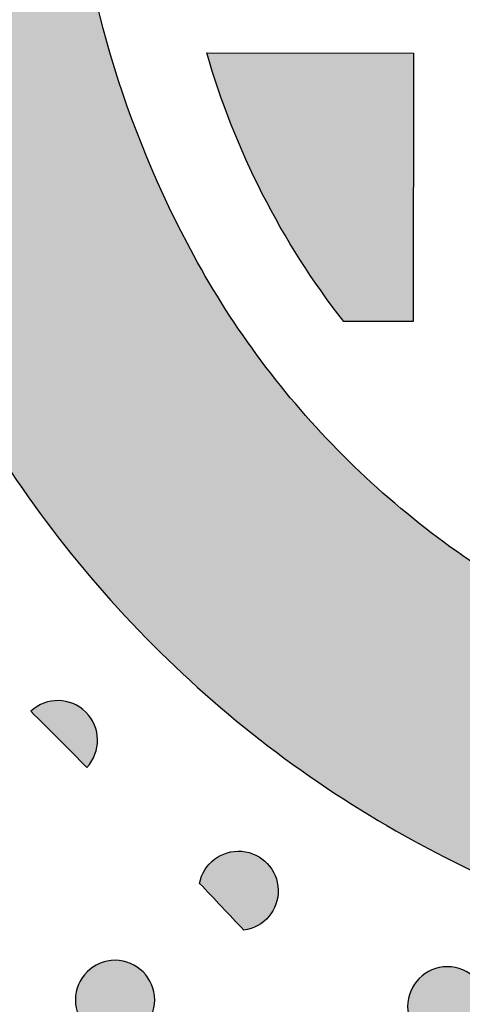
# Model space of a CAD drawing. Header units: millimetres. Extents: x -3873 to -97, y 912 to 4165.
# Tile 386 of 725: x -3047 to -3028, y 1728 to 1772. Entities that reach past the tile are written whole.
import ezdxf

# ---------------------------------------------------------------- set-up
doc = ezdxf.new("R2010")
doc.units = ezdxf.units.MM
doc.layers.add('pattern', color=7, linetype='Continuous', true_color=0x000000)

msp = doc.modelspace()

# ---------------------------------------------------------------- hatches: boundary and pattern name
at = {"layer": 'pattern'}
for points in [[(-3032.9, 1753.008), (-3033.389, 1753.506), (-3033.868, 1754.013), (-3034.34, 1754.529), (-3034.802, 1755.054), (-3035.255, 1755.587), (-3035.699, 1756.129), (-3036.133, 1756.679), (-3036.557, 1757.236), (-3036.971, 1757.801), (-3037.375, 1758.373), (-3037.769, 1758.952), (-3038.152, 1759.538), (-3038.524, 1760.13), (-3038.885, 1760.728), (-3039.235, 1761.332), (-3039.574, 1761.941), (-3040.139, 1763.011), (-3040.676, 1764.097), (-3041.186, 1765.2), (-3041.668, 1766.318), (-3042.12, 1767.449), (-3042.543, 1768.594), (-3042.935, 1769.75), (-3043.297, 1770.916), (-3043.628, 1772.092), (-3043.927, 1773.275), (-3044.195, 1774.466), (-3044.431, 1775.661), (-3044.635, 1776.861), (-3044.807, 1778.064), (-3044.947, 1779.268), (-3045.055, 1780.472), (-3045.139, 1781.726), (-3045.2, 1782.981), (-3045.238, 1784.24), (-3045.253, 1785.499), (-3045.245, 1786.76), (-3045.213, 1788.021), (-3045.158, 1789.281), (-3045.08, 1790.541), (-3044.978, 1791.799), (-3044.854, 1793.054), (-3044.706, 1794.307), (-3044.535, 1795.556), (-3044.341, 1796.801), (-3044.125, 1798.041), (-3043.886, 1799.275), (-3043.625, 1800.504), (-3042.854, 1803.749), (-3041.99, 1806.975), (-3041.033, 1810.178), (-3039.984, 1813.353), (-3038.845, 1816.497), (-3037.616, 1819.606), (-3036.3, 1822.675), (-3034.899, 1825.702), (-3050.644, 1819.193), (-3052.013, 1815.232), (-3053.253, 1811.227), (-3054.362, 1807.184), (-3055.338, 1803.109), (-3055.646, 1801.664), (-3055.927, 1800.213), (-3056.181, 1798.755), (-3056.409, 1797.292), (-3056.61, 1795.823), (-3056.784, 1794.351), (-3056.93, 1792.874), (-3057.049, 1791.396), (-3057.141, 1789.915), (-3057.206, 1788.433), (-3057.243, 1786.95), (-3057.253, 1785.468), (-3057.236, 1783.987), (-3057.191, 1782.508), (-3057.119, 1781.031), (-3057.02, 1779.558), (-3056.884, 1778.04), (-3056.707, 1776.522), (-3056.491, 1775.006), (-3056.234, 1773.494), (-3055.936, 1771.987), (-3055.599, 1770.487), (-3055.221, 1768.995), (-3054.804, 1767.513), (-3054.348, 1766.043), (-3053.854, 1764.586), (-3053.321, 1763.143), (-3052.751, 1761.717), (-3052.144, 1760.308), (-3051.501, 1758.918), (-3050.824, 1757.548), (-3050.112, 1756.2), (-3049.669, 1755.404), (-3049.212, 1754.615), (-3048.74, 1753.834), (-3048.253, 1753.061), (-3047.753, 1752.296), (-3047.239, 1751.539), (-3046.711, 1750.792), (-3046.17, 1750.054), (-3045.616, 1749.326), (-3045.049, 1748.608), (-3044.469, 1747.9), (-3043.878, 1747.204), (-3043.274, 1746.518), (-3042.658, 1745.844), (-3042.032, 1745.181), (-3041.394, 1744.531), (-3040.745, 1743.892), (-3040.083, 1743.264), (-3039.41, 1742.647), (-3038.726, 1742.042), (-3038.03, 1741.449), (-3037.324, 1740.868), (-3036.607, 1740.299), (-3035.88, 1739.744), (-3035.143, 1739.201), (-3034.397, 1738.672), (-3033.641, 1738.157), (-3032.877, 1737.655), (-3032.105, 1737.167), (-3031.324, 1736.694), (-3030.536, 1736.235), (-3029.741, 1735.79), (-3028.394, 1735.076), (-3027.026, 1734.396), (-3025.637, 1733.751), (-3024.23, 1733.141), (-3022.804, 1732.568), (-3021.363, 1732.033), (-3019.907, 1731.535), (-3018.437, 1731.077), (-3016.956, 1730.657), (-3015.465, 1730.276), (-3013.966, 1729.936), (-3012.459, 1729.636), (-3010.947, 1729.376), (-3009.432, 1729.156), (-3007.914, 1728.977), (-3006.396, 1728.838), (-3004.923, 1728.736), (-3003.447, 1728.662), (-3001.968, 1728.614), (-3000.487, 1728.594), (-2999.005, 1728.601), (-2997.522, 1728.635), (-2996.04, 1728.697), (-2994.559, 1728.786), (-2993.08, 1728.902), (-2991.604, 1729.046), (-2990.131, 1729.217), (-2988.662, 1729.415), (-2987.198, 1729.64), (-2985.739, 1729.892), (-2984.287, 1730.17), (-2982.843, 1730.475), (-2978.766, 1731.443), (-2974.72, 1732.544), (-2970.713, 1733.777), (-2966.75, 1735.138), (-2960.21, 1750.871), (-2963.24, 1749.475), (-2966.312, 1748.165), (-2969.423, 1746.943), (-2972.569, 1745.809), (-2975.746, 1744.767), (-2978.95, 1743.816), (-2982.178, 1742.958), (-2985.425, 1742.193), (-2986.654, 1741.934), (-2987.889, 1741.698), (-2989.129, 1741.484), (-2990.375, 1741.292), (-2991.624, 1741.124), (-2992.877, 1740.978), (-2994.133, 1740.856), (-2995.391, 1740.757), (-2996.65, 1740.681), (-2997.911, 1740.629), (-2999.172, 1740.599), (-3000.433, 1740.593), (-3001.692, 1740.611), (-3002.95, 1740.651), (-3004.206, 1740.715), (-3005.459, 1740.801), (-3006.664, 1740.912), (-3007.868, 1741.054), (-3009.07, 1741.228), (-3010.269, 1741.434), (-3011.464, 1741.673), (-3012.654, 1741.943), (-3013.837, 1742.244), (-3015.012, 1742.577), (-3016.178, 1742.941), (-3017.333, 1743.336), (-3018.477, 1743.761), (-3019.607, 1744.215), (-3020.724, 1744.699), (-3021.826, 1745.211), (-3022.912, 1745.751), (-3023.98, 1746.317), (-3024.589, 1746.657), (-3025.192, 1747.009), (-3025.789, 1747.371), (-3026.381, 1747.745), (-3026.966, 1748.129), (-3027.544, 1748.523), (-3028.115, 1748.928), (-3028.679, 1749.344), (-3029.236, 1749.769), (-3029.785, 1750.204), (-3030.326, 1750.649), (-3030.858, 1751.103), (-3031.382, 1751.566), (-3031.897, 1752.038), (-3032.403, 1752.519)], [(-3032.868, 1758.997), (-3033.38, 1759.667), (-3033.877, 1760.351), (-3034.357, 1761.047), (-3034.822, 1761.756), (-3035.27, 1762.477), (-3035.701, 1763.209), (-3036.114, 1763.951), (-3036.509, 1764.704), (-3036.886, 1765.466), (-3037.245, 1766.236), (-3037.584, 1767.015), (-3037.904, 1767.801), (-3038.205, 1768.593), (-3038.487, 1769.392), (-3038.748, 1770.195), (-3038.99, 1771.003), (-3029.748, 1770.994), (-3029.759, 1758.994)], [(-3044.397, 1741.533), (-3044.425, 1741.56), (-3044.453, 1741.587), (-3044.483, 1741.613), (-3044.513, 1741.639), (-3044.544, 1741.664), (-3044.575, 1741.689), (-3044.608, 1741.713), (-3044.641, 1741.737), (-3044.675, 1741.76), (-3044.71, 1741.783), (-3044.746, 1741.804), (-3044.782, 1741.825), (-3044.819, 1741.846), (-3044.857, 1741.865), (-3044.896, 1741.884), (-3044.935, 1741.902), (-3044.974, 1741.919), (-3045.015, 1741.935), (-3045.055, 1741.95), (-3045.097, 1741.964), (-3045.139, 1741.978), (-3045.181, 1741.99), (-3045.224, 1742.001), (-3045.267, 1742.011), (-3045.31, 1742.02), (-3045.354, 1742.028), (-3045.398, 1742.035), (-3045.442, 1742.041), (-3045.487, 1742.046), (-3045.531, 1742.05), (-3045.576, 1742.052), (-3045.621, 1742.054), (-3045.666, 1742.054), (-3045.71, 1742.053), (-3045.755, 1742.051), (-3045.8, 1742.048), (-3045.844, 1742.044), (-3045.889, 1742.038), (-3045.933, 1742.032), (-3045.976, 1742.024), (-3046.02, 1742.016), (-3046.063, 1742.006), (-3046.106, 1741.995), (-3046.148, 1741.983), (-3046.19, 1741.971), (-3046.231, 1741.957), (-3046.272, 1741.942), (-3046.312, 1741.927), (-3046.352, 1741.91), (-3046.391, 1741.893), (-3046.429, 1741.875), (-3046.467, 1741.856), (-3046.504, 1741.836), (-3046.541, 1741.816), (-3046.576, 1741.795), (-3046.611, 1741.773), (-3046.645, 1741.75), (-3046.679, 1741.727), (-3046.711, 1741.704), (-3046.743, 1741.679), (-3046.774, 1741.655), (-3046.804, 1741.629), (-3046.834, 1741.604), (-3046.862, 1741.578), (-3045.608, 1740.325), (-3044.357, 1739.068), (-3044.331, 1739.096), (-3044.306, 1739.126), (-3044.28, 1739.156), (-3044.256, 1739.187), (-3044.231, 1739.219), (-3044.207, 1739.251), (-3044.184, 1739.285), (-3044.162, 1739.319), (-3044.14, 1739.354), (-3044.119, 1739.389), (-3044.098, 1739.426), (-3044.078, 1739.463), (-3044.059, 1739.5), (-3044.041, 1739.539), (-3044.024, 1739.578), (-3044.007, 1739.617), (-3043.992, 1739.658), (-3043.977, 1739.698), (-3043.963, 1739.74), (-3043.95, 1739.782), (-3043.939, 1739.824), (-3043.928, 1739.867), (-3043.918, 1739.91), (-3043.909, 1739.953), (-3043.902, 1739.997), (-3043.895, 1740.041), (-3043.89, 1740.085), (-3043.885, 1740.13), (-3043.882, 1740.174), (-3043.88, 1740.219), (-3043.879, 1740.264), (-3043.879, 1740.309), (-3043.88, 1740.353), (-3043.883, 1740.398), (-3043.886, 1740.443), (-3043.891, 1740.487), (-3043.897, 1740.531), (-3043.904, 1740.576), (-3043.912, 1740.619), (-3043.921, 1740.663), (-3043.931, 1740.706), (-3043.942, 1740.749), (-3043.954, 1740.791), (-3043.967, 1740.833), (-3043.981, 1740.874), (-3043.997, 1740.915), (-3044.013, 1740.955), (-3044.03, 1740.995), (-3044.047, 1741.034), (-3044.066, 1741.073), (-3044.085, 1741.11), (-3044.106, 1741.148), (-3044.127, 1741.184), (-3044.148, 1741.22), (-3044.171, 1741.254), (-3044.194, 1741.289), (-3044.217, 1741.322), (-3044.242, 1741.355), (-3044.266, 1741.386), (-3044.292, 1741.417), (-3044.317, 1741.448), (-3044.344, 1741.477), (-3044.37, 1741.505)], [(-3039.316, 1733.883), (-3039.304, 1733.94), (-3039.29, 1733.997), (-3039.274, 1734.054), (-3039.257, 1734.11), (-3039.237, 1734.167), (-3039.215, 1734.223), (-3039.191, 1734.279), (-3039.165, 1734.334), (-3039.137, 1734.389), (-3039.106, 1734.442), (-3039.074, 1734.495), (-3039.058, 1734.521), (-3039.04, 1734.547), (-3039.023, 1734.573), (-3039.005, 1734.598), (-3038.986, 1734.623), (-3038.967, 1734.647), (-3038.947, 1734.672), (-3038.928, 1734.696), (-3038.907, 1734.719), (-3038.886, 1734.743), (-3038.865, 1734.765), (-3038.844, 1734.788), (-3038.822, 1734.81), (-3038.799, 1734.832), (-3038.777, 1734.853), (-3038.754, 1734.874), (-3038.73, 1734.894), (-3038.706, 1734.915), (-3038.682, 1734.934), (-3038.658, 1734.953), (-3038.609, 1734.99), (-3038.558, 1735.025), (-3038.506, 1735.058), (-3038.454, 1735.09), (-3038.401, 1735.119), (-3038.347, 1735.146), (-3038.292, 1735.171), (-3038.238, 1735.194), (-3038.183, 1735.216), (-3038.127, 1735.235), (-3038.072, 1735.252), (-3038.016, 1735.267), (-3037.959, 1735.281), (-3037.901, 1735.293), (-3037.842, 1735.303), (-3037.783, 1735.311), (-3037.723, 1735.317), (-3037.662, 1735.321), (-3037.601, 1735.323), (-3037.54, 1735.323), (-3037.479, 1735.321), (-3037.417, 1735.317), (-3037.386, 1735.314), (-3037.355, 1735.31), (-3037.324, 1735.306), (-3037.294, 1735.301), (-3037.263, 1735.296), (-3037.232, 1735.29), (-3037.202, 1735.284), (-3037.171, 1735.277), (-3037.141, 1735.27), (-3037.111, 1735.262), (-3037.081, 1735.254), (-3037.051, 1735.245), (-3037.021, 1735.235), (-3036.992, 1735.225), (-3036.962, 1735.215), (-3036.933, 1735.204), (-3036.904, 1735.193), (-3036.876, 1735.181), (-3036.847, 1735.168), (-3036.819, 1735.155), (-3036.764, 1735.128), (-3036.709, 1735.099), (-3036.656, 1735.068), (-3036.605, 1735.036), (-3036.554, 1735.002), (-3036.506, 1734.966), (-3036.458, 1734.929), (-3036.413, 1734.891), (-3036.369, 1734.852), (-3036.326, 1734.811), (-3036.286, 1734.77), (-3036.247, 1734.727), (-3036.208, 1734.683), (-3036.171, 1734.637), (-3036.136, 1734.589), (-3036.101, 1734.54), (-3036.069, 1734.489), (-3036.037, 1734.437), (-3036.008, 1734.384), (-3035.98, 1734.329), (-3035.954, 1734.273), (-3035.929, 1734.217), (-3035.918, 1734.188), (-3035.907, 1734.159), (-3035.897, 1734.13), (-3035.887, 1734.1), (-3035.877, 1734.07), (-3035.869, 1734.041), (-3035.86, 1734.011), (-3035.852, 1733.98), (-3035.845, 1733.95), (-3035.838, 1733.92), (-3035.832, 1733.889), (-3035.826, 1733.858), (-3035.821, 1733.828), (-3035.816, 1733.797), (-3035.812, 1733.766), (-3035.809, 1733.735), (-3035.806, 1733.704), (-3035.803, 1733.673), (-3035.802, 1733.642), (-3035.8, 1733.611), (-3035.799, 1733.549), (-3035.8, 1733.488), (-3035.803, 1733.427), (-3035.809, 1733.366), (-3035.816, 1733.306), (-3035.825, 1733.246), (-3035.836, 1733.187), (-3035.85, 1733.129), (-3035.864, 1733.072), (-3035.881, 1733.016), (-3035.899, 1732.961), (-3035.92, 1732.906), (-3035.942, 1732.852), (-3035.966, 1732.798), (-3035.992, 1732.745), (-3036.02, 1732.692), (-3036.05, 1732.639), (-3036.082, 1732.588), (-3036.116, 1732.537), (-3036.152, 1732.487), (-3036.19, 1732.439), (-3036.229, 1732.391), (-3036.249, 1732.368), (-3036.27, 1732.345), (-3036.292, 1732.322), (-3036.313, 1732.3), (-3036.335, 1732.278), (-3036.358, 1732.257), (-3036.381, 1732.235), (-3036.404, 1732.215), (-3036.428, 1732.194), (-3036.452, 1732.174), (-3036.476, 1732.155), (-3036.501, 1732.136), (-3036.526, 1732.117), (-3036.551, 1732.099), (-3036.577, 1732.081), (-3036.602, 1732.064), (-3036.629, 1732.047), (-3036.655, 1732.031), (-3036.682, 1732.015), (-3036.709, 1732), (-3036.763, 1731.971), (-3036.818, 1731.943), (-3036.874, 1731.918), (-3036.931, 1731.895), (-3036.988, 1731.874), (-3037.045, 1731.855), (-3037.103, 1731.838), (-3037.16, 1731.824), (-3037.218, 1731.811), (-3037.275, 1731.8), (-3037.333, 1731.791)], [(-3044.348, 1729.929), (-3044.319, 1729.956), (-3044.29, 1729.983), (-3044.26, 1730.01), (-3044.23, 1730.036), (-3044.198, 1730.062), (-3044.166, 1730.087), (-3044.132, 1730.112), (-3044.098, 1730.136), (-3044.063, 1730.159), (-3044.027, 1730.182), (-3043.991, 1730.204), (-3043.954, 1730.225), (-3043.916, 1730.245), (-3043.877, 1730.265), (-3043.837, 1730.284), (-3043.797, 1730.302), (-3043.757, 1730.319), (-3043.715, 1730.335), (-3043.673, 1730.35), (-3043.631, 1730.364), (-3043.588, 1730.377), (-3043.544, 1730.389), (-3043.5, 1730.4), (-3043.456, 1730.41), (-3043.411, 1730.418), (-3043.366, 1730.426), (-3043.321, 1730.432), (-3043.276, 1730.438), (-3043.23, 1730.442), (-3043.184, 1730.445), (-3043.138, 1730.447), (-3043.092, 1730.447), (-3043.047, 1730.446), (-3043.001, 1730.445), (-3042.955, 1730.442), (-3042.909, 1730.437), (-3042.864, 1730.432), (-3042.819, 1730.426), (-3042.774, 1730.418), (-3042.729, 1730.409), (-3042.685, 1730.399), (-3042.641, 1730.388), (-3042.597, 1730.376), (-3042.554, 1730.363), (-3042.512, 1730.349), (-3042.47, 1730.334), (-3042.429, 1730.318), (-3042.388, 1730.3), (-3042.348, 1730.282), (-3042.308, 1730.264), (-3042.27, 1730.244), (-3042.232, 1730.223), (-3042.194, 1730.202), (-3042.158, 1730.18), (-3042.122, 1730.157), (-3042.087, 1730.134), (-3042.053, 1730.11), (-3042.02, 1730.085), (-3041.988, 1730.06), (-3041.956, 1730.034), (-3041.925, 1730.008), (-3041.895, 1729.981), (-3041.866, 1729.954), (-3041.838, 1729.926), (-3041.811, 1729.898), (-3041.784, 1729.869), (-3041.757, 1729.839), (-3041.731, 1729.808), (-3041.705, 1729.777), (-3041.68, 1729.744), (-3041.655, 1729.711), (-3041.631, 1729.677), (-3041.608, 1729.642), (-3041.585, 1729.606), (-3041.563, 1729.57), (-3041.542, 1729.532), (-3041.521, 1729.494), (-3041.502, 1729.455), (-3041.483, 1729.416), (-3041.465, 1729.376), (-3041.448, 1729.335), (-3041.432, 1729.294), (-3041.417, 1729.252), (-3041.403, 1729.209), (-3041.39, 1729.166), (-3041.378, 1729.123), (-3041.367, 1729.079), (-3041.357, 1729.035), (-3041.348, 1728.99), (-3041.341, 1728.945), (-3041.334, 1728.9), (-3041.329, 1728.854), (-3041.325, 1728.809), (-3041.322, 1728.763), (-3041.32, 1728.717), (-3041.32, 1728.671), (-3041.321, 1728.625), (-3041.322, 1728.579), (-3041.325, 1728.533), (-3041.33, 1728.488), (-3041.335, 1728.442), (-3041.341, 1728.397), (-3041.349, 1728.352), (-3041.358, 1728.308), (-3041.368, 1728.263), (-3041.379, 1728.219), (-3041.391, 1728.176), (-3041.404, 1728.133), (-3041.418, 1728.09), (-3041.433, 1728.049), (-3041.449, 1728.007), (-3041.466, 1727.967), (-3041.484, 1727.926), (-3041.503, 1727.887), (-3041.523, 1727.848), (-3041.544, 1727.81), (-3041.565, 1727.773), (-3041.587, 1727.737), (-3041.61, 1727.701), (-3041.633, 1727.666), (-3041.657, 1727.632), (-3041.682, 1727.599), (-3041.707, 1727.566), (-3041.733, 1727.535), (-3041.759, 1727.504), (-3041.786, 1727.474), (-3041.813, 1727.445), (-3041.841, 1727.417), (-3041.869, 1727.389), (-3041.898, 1727.362), (-3041.928, 1727.336), (-3041.959, 1727.309), (-3041.99, 1727.284), (-3042.023, 1727.258), (-3042.056, 1727.234), (-3042.09, 1727.21), (-3042.125, 1727.186), (-3042.161, 1727.164), (-3042.197, 1727.142), (-3042.235, 1727.121), (-3042.273, 1727.1), (-3042.311, 1727.08), (-3042.351, 1727.062), (-3042.391, 1727.044), (-3042.432, 1727.027), (-3042.473, 1727.011), (-3042.515, 1726.996), (-3042.558, 1726.982), (-3042.601, 1726.969), (-3042.644, 1726.957), (-3042.688, 1726.946), (-3042.732, 1726.936), (-3042.777, 1726.927), (-3042.822, 1726.919), (-3042.867, 1726.913), (-3042.913, 1726.908), (-3042.958, 1726.904), (-3043.004, 1726.901), (-3043.05, 1726.899), (-3043.096, 1726.898), (-3043.142, 1726.899), (-3043.188, 1726.901), (-3043.233, 1726.904), (-3043.279, 1726.908), (-3043.325, 1726.913), (-3043.37, 1726.92), (-3043.415, 1726.928), (-3043.459, 1726.936), (-3043.504, 1726.946), (-3043.548, 1726.957), (-3043.591, 1726.969), (-3043.634, 1726.983), (-3043.676, 1726.997), (-3043.718, 1727.012), (-3043.76, 1727.028), (-3043.8, 1727.045), (-3043.841, 1727.063), (-3043.88, 1727.082), (-3043.919, 1727.102), (-3043.957, 1727.122), (-3043.994, 1727.143), (-3044.03, 1727.166), (-3044.066, 1727.188), (-3044.101, 1727.212), (-3044.135, 1727.236), (-3044.168, 1727.261), (-3044.201, 1727.286), (-3044.232, 1727.312), (-3044.263, 1727.338), (-3044.293, 1727.365), (-3044.322, 1727.392), (-3044.35, 1727.419), (-3044.377, 1727.448), (-3044.405, 1727.477), (-3044.431, 1727.506), (-3044.458, 1727.537), (-3044.483, 1727.569), (-3044.508, 1727.601), (-3044.533, 1727.635), (-3044.557, 1727.669), (-3044.58, 1727.704), (-3044.603, 1727.739), (-3044.625, 1727.776), (-3044.646, 1727.813), (-3044.667, 1727.851), (-3044.686, 1727.89), (-3044.705, 1727.93), (-3044.723, 1727.97), (-3044.74, 1728.01), (-3044.756, 1728.052), (-3044.771, 1728.094), (-3044.785, 1728.136), (-3044.798, 1728.179), (-3044.81, 1728.223), (-3044.821, 1728.267), (-3044.831, 1728.311), (-3044.84, 1728.356), (-3044.847, 1728.4), (-3044.854, 1728.446), (-3044.859, 1728.491), (-3044.863, 1728.537), (-3044.866, 1728.583), (-3044.868, 1728.629), (-3044.868, 1728.674), (-3044.868, 1728.72), (-3044.866, 1728.766), (-3044.863, 1728.812), (-3044.859, 1728.858), (-3044.853, 1728.903), (-3044.847, 1728.948), (-3044.839, 1728.993), (-3044.83, 1729.038), (-3044.821, 1729.082), (-3044.81, 1729.126), (-3044.797, 1729.17), (-3044.784, 1729.213), (-3044.77, 1729.255), (-3044.755, 1729.297), (-3044.739, 1729.338), (-3044.722, 1729.379), (-3044.704, 1729.419), (-3044.685, 1729.459), (-3044.665, 1729.497), (-3044.645, 1729.535), (-3044.623, 1729.572), (-3044.601, 1729.609), (-3044.579, 1729.645), (-3044.555, 1729.68), (-3044.531, 1729.714), (-3044.506, 1729.747), (-3044.481, 1729.779), (-3044.455, 1729.811), (-3044.429, 1729.842), (-3044.402, 1729.871), (-3044.375, 1729.9)], [(-3029.49, 1729.639), (-3029.462, 1729.667), (-3029.433, 1729.694), (-3029.403, 1729.72), (-3029.372, 1729.747), (-3029.341, 1729.772), (-3029.308, 1729.798), (-3029.275, 1729.822), (-3029.241, 1729.846), (-3029.206, 1729.87), (-3029.17, 1729.892), (-3029.134, 1729.914), (-3029.096, 1729.935), (-3029.058, 1729.956), (-3029.02, 1729.976), (-3028.98, 1729.994), (-3028.94, 1730.012), (-3028.899, 1730.029), (-3028.858, 1730.045), (-3028.816, 1730.06), (-3028.773, 1730.074), (-3028.73, 1730.087), (-3028.687, 1730.099), (-3028.643, 1730.11), (-3028.599, 1730.12), (-3028.554, 1730.129), (-3028.509, 1730.137), (-3028.464, 1730.143), (-3028.418, 1730.148), (-3028.373, 1730.152), (-3028.327, 1730.155), (-3028.281, 1730.157), (-3028.235, 1730.158), (-3028.189, 1730.157), (-3028.143, 1730.155), (-3028.098, 1730.152), (-3028.052, 1730.148), (-3028.006, 1730.143), (-3027.961, 1730.136), (-3027.916, 1730.128), (-3027.872, 1730.12), (-3027.827, 1730.11), (-3027.783, 1730.099), (-3027.74, 1730.087), (-3027.697, 1730.073), (-3027.655, 1730.059), (-3027.613, 1730.044), (-3027.571, 1730.028), (-3027.531, 1730.011), (-3027.49, 1729.993), (-3027.451, 1729.974), (-3027.412, 1729.954), (-3027.374, 1729.934), (-3027.337, 1729.913), (-3027.301, 1729.89), (-3027.265, 1729.868), (-3027.23, 1729.844), (-3027.196, 1729.82), (-3027.163, 1729.795), (-3027.13, 1729.77), (-3027.099, 1729.744), (-3027.068, 1729.718), (-3027.038, 1729.691), (-3027.009, 1729.664), (-3026.981, 1729.637), (-3026.954, 1729.608), (-3026.926, 1729.579), (-3026.9, 1729.55), (-3026.873, 1729.519), (-3026.848, 1729.487), (-3026.823, 1729.455), (-3026.798, 1729.421), (-3026.774, 1729.387), (-3026.751, 1729.352), (-3026.728, 1729.317), (-3026.706, 1729.28), (-3026.685, 1729.243), (-3026.664, 1729.205), (-3026.645, 1729.166), (-3026.626, 1729.127), (-3026.608, 1729.086), (-3026.591, 1729.046), (-3026.575, 1729.004), (-3026.56, 1728.962), (-3026.546, 1728.92), (-3026.533, 1728.877), (-3026.521, 1728.833), (-3026.51, 1728.789), (-3026.5, 1728.745), (-3026.491, 1728.7), (-3026.484, 1728.656), (-3026.477, 1728.61), (-3026.472, 1728.565), (-3026.468, 1728.519), (-3026.465, 1728.473), (-3026.463, 1728.427), (-3026.463, 1728.382), (-3026.463, 1728.336), (-3026.465, 1728.29), (-3026.468, 1728.244), (-3026.472, 1728.198), (-3026.478, 1728.153), (-3026.484, 1728.108), (-3026.492, 1728.063), (-3026.501, 1728.018), (-3026.51, 1727.974), (-3026.521, 1727.93), (-3026.534, 1727.886), (-3026.547, 1727.843), (-3026.561, 1727.801), (-3026.576, 1727.759), (-3026.592, 1727.718), (-3026.609, 1727.677), (-3026.627, 1727.637), (-3026.646, 1727.597), (-3026.666, 1727.559), (-3026.686, 1727.521), (-3026.708, 1727.484), (-3026.73, 1727.447), (-3026.752, 1727.411), (-3026.776, 1727.376), (-3026.8, 1727.342), (-3026.825, 1727.309), (-3026.85, 1727.277), (-3026.876, 1727.245), (-3026.902, 1727.214), (-3026.929, 1727.185), (-3026.956, 1727.156), (-3026.983, 1727.127), (-3027.012, 1727.1), (-3027.041, 1727.073), (-3027.071, 1727.046), (-3027.101, 1727.02), (-3027.133, 1726.994), (-3027.165, 1726.969), (-3027.199, 1726.944), (-3027.233, 1726.92), (-3027.268, 1726.897), (-3027.304, 1726.874), (-3027.34, 1726.852), (-3027.377, 1726.831), (-3027.415, 1726.811), (-3027.454, 1726.791), (-3027.494, 1726.772), (-3027.534, 1726.754), (-3027.574, 1726.737), (-3027.616, 1726.721), (-3027.658, 1726.706), (-3027.7, 1726.692), (-3027.743, 1726.679), (-3027.787, 1726.667), (-3027.831, 1726.656), (-3027.875, 1726.646), (-3027.92, 1726.638), (-3027.965, 1726.63), (-3028.01, 1726.624), (-3028.055, 1726.618), (-3028.101, 1726.614), (-3028.147, 1726.611), (-3028.193, 1726.609), (-3028.239, 1726.609), (-3028.284, 1726.61), (-3028.33, 1726.611), (-3028.376, 1726.614), (-3028.422, 1726.619), (-3028.467, 1726.624), (-3028.512, 1726.63), (-3028.557, 1726.638), (-3028.602, 1726.647), (-3028.646, 1726.657), (-3028.69, 1726.668), (-3028.734, 1726.68), (-3028.777, 1726.693), (-3028.819, 1726.707), (-3028.861, 1726.722), (-3028.902, 1726.738), (-3028.943, 1726.756), (-3028.983, 1726.774), (-3029.023, 1726.792), (-3029.061, 1726.812), (-3029.099, 1726.833), (-3029.137, 1726.854), (-3029.173, 1726.876), (-3029.209, 1726.899), (-3029.244, 1726.922), (-3029.278, 1726.946), (-3029.311, 1726.971), (-3029.343, 1726.996), (-3029.375, 1727.022), (-3029.406, 1727.048), (-3029.436, 1727.075), (-3029.465, 1727.102), (-3029.493, 1727.13), (-3029.52, 1727.158), (-3029.547, 1727.187), (-3029.574, 1727.217), (-3029.6, 1727.248), (-3029.626, 1727.279), (-3029.651, 1727.312), (-3029.676, 1727.345), (-3029.7, 1727.379), (-3029.723, 1727.414), (-3029.746, 1727.45), (-3029.768, 1727.486), (-3029.789, 1727.524), (-3029.81, 1727.562), (-3029.829, 1727.601), (-3029.848, 1727.64), (-3029.866, 1727.68), (-3029.883, 1727.721), (-3029.899, 1727.762), (-3029.914, 1727.804), (-3029.928, 1727.847), (-3029.941, 1727.89), (-3029.953, 1727.933), (-3029.964, 1727.977), (-3029.974, 1728.021), (-3029.983, 1728.066), (-3029.99, 1728.111), (-3029.997, 1728.156), (-3030.002, 1728.202), (-3030.006, 1728.247), (-3030.009, 1728.293), (-3030.011, 1728.339), (-3030.011, 1728.385), (-3030.01, 1728.431), (-3030.009, 1728.477), (-3030.006, 1728.523), (-3030.001, 1728.568), (-3029.996, 1728.614), (-3029.99, 1728.659), (-3029.982, 1728.704), (-3029.973, 1728.748), (-3029.963, 1728.793), (-3029.952, 1728.837), (-3029.94, 1728.88), (-3029.927, 1728.923), (-3029.913, 1728.966), (-3029.898, 1729.007), (-3029.882, 1729.049), (-3029.865, 1729.089), (-3029.847, 1729.13), (-3029.828, 1729.169), (-3029.808, 1729.208), (-3029.787, 1729.246), (-3029.766, 1729.283), (-3029.744, 1729.319), (-3029.721, 1729.355), (-3029.698, 1729.39), (-3029.674, 1729.424), (-3029.649, 1729.457), (-3029.624, 1729.49), (-3029.598, 1729.521), (-3029.572, 1729.552), (-3029.545, 1729.582), (-3029.518, 1729.611)]]:
    msp.add_hatch(color=256, dxfattribs=at).paths.add_polyline_path(points, flags=0)

# ---------------------------------------------------------------- linework, layer by layer
msp.add_lwpolyline([(-3038.99, 1771.003), (-3029.748, 1770.994), (-3029.759, 1758.994), (-3032.868, 1758.997)], dxfattribs=at)
at = {"layer": 'pattern', "extrusion": (0, 0, -1)}
for centre in [(3043.094, 1728.673), (3028.237, 1728.383)]:
    msp.add_circle(centre, 1.774, dxfattribs=at)
for centre, radius, start, end in [((2999.115, 1783.983), 46.073, 331.4191, 355.6305), ((3005.173, 1780.682), 35.175, 321.9385, 344.0268), ((3005.173, 1780.682), 39.175, 315.0546, 331.4191), ((3005.173, 1780.682), 39.175, 298.6901, 315.0546), ((3328.83, 1457.873), 399.992, 134.82409, 135.07807), ((3328.599, 1457.641), 399.992, 135.03114, 135.28511), ((3037.573, 1733.549), 1.774, 10.8482, 262.2066)]:
    msp.add_arc(centre, radius, start, end, dxfattribs=at)
at = {"layer": 'pattern'}
for centre, radius, start, end in [((-3005.173, 1780.682), 51.175, 208.5809, 224.9454), ((-3005.173, 1780.682), 51.175, 224.9454, 241.3099), ((-3045.653, 1740.28), 1.774, 44.9454, 132.9793), ((-3045.653, 1740.28), 1.774, 316.9115, 44.9454), ((-3001.861, 1786.734), 58.073, 241.30988, 265.52125), ((-3328.61, 1457.631), 400.008, 43.26612, 43.67901)]:
    msp.add_arc(centre, radius, start, end, dxfattribs=at)

doc.saveas('drawing.dxf')
